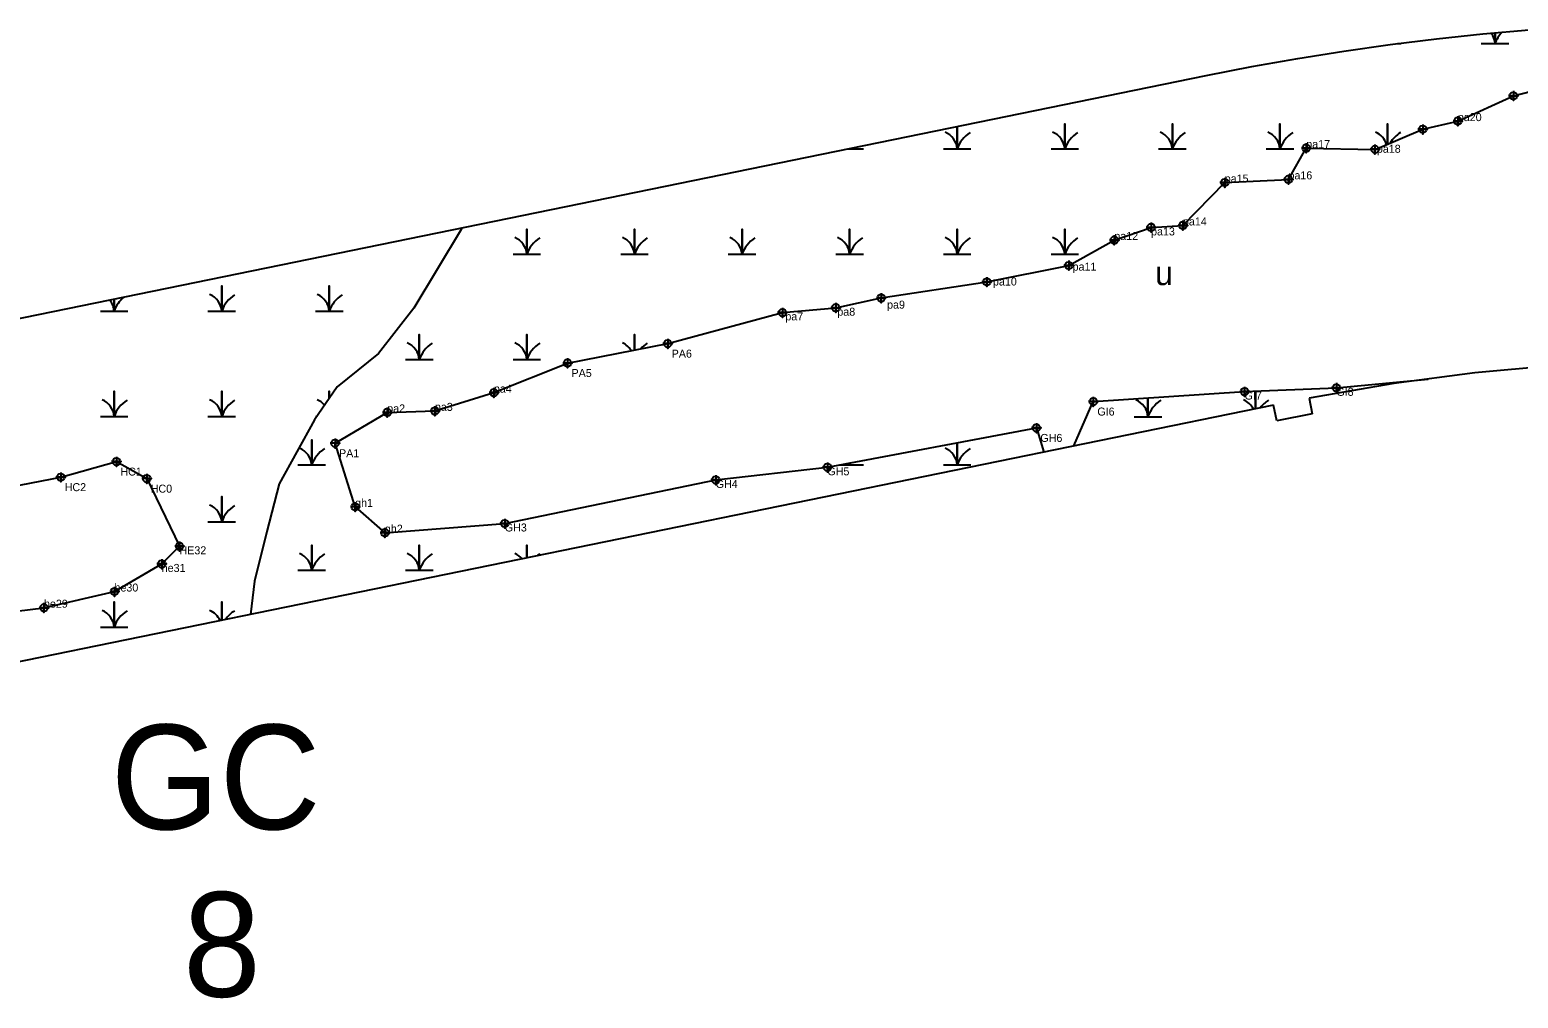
# Model space of a CAD drawing. Extents: x 2071991 to 2268989, y 436479 to 469629.
# Drawn here: x 2185933 to 2186863, y 453039 to 453644 of the extents above; entities that cross this region are included whole.
import ezdxf

# ---------------------------------------------------------------- set-up
doc = ezdxf.new("R2010")
doc.units = 0
for name, color, linetype in [('approx_PSA', 7, 'Continuous'), ('Default', 7, 'Continuous'), ('Exist Environmental Wetland Boundary', 7, 'Continuous'), ('Exist Environmental Wetland Boundary Cogo Comment', 7, 'Continuous'), ('Exist Environmental Wetland Boundary Cogo Point CELL', 7, 'Continuous'), ('Exist Hydro Jurisdictional Stream or Body of Water NEU Mitigable', 7, 'Continuous'), ('Exist Hydro Swamp or Marsh', 7, 'Continuous')]:
    doc.layers.add(name, color=color, linetype=linetype)

msp = doc.modelspace()

# ---------------------------------------------------------------- linework, layer by layer
at = {"layer": 'approx_PSA'}
for p, q in [((2186782.92, 453634.4), (2186811.84, 453637.98)), ((2186811.84, 453637.98), (2186840.83, 453641.06)), ((2186840.83, 453641.06), (2186869.86, 453643.63)), ((2186696.58, 453620.62), (2186725.28, 453625.72)), ((2186725.28, 453625.72), (2186754.06, 453630.31)), ((2186754.06, 453630.31), (2186782.92, 453634.4)), ((2186667.97, 453615.03), (2186696.58, 453620.62)), ((2185659.8, 453408.73), (2186667.97, 453615.03)), ((2186899.32, 453435.16), (2186835.85, 453429.36)), ((2186785.33, 453422.65), (2186732.37, 453413.67)), ((2186835.85, 453429.36), (2186785.33, 453422.65)), ((2186732.37, 453413.67), (2186734.22, 453403.85)), ((2186710.07, 453409.29), (2185408.32, 453142.92)), ((2186712.08, 453399.5), (2186710.07, 453409.29)), ((2186734.22, 453403.85), (2186712.08, 453399.5))]:
    msp.add_line(p, q, dxfattribs=at)
at = {"layer": 'Exist Environmental Wetland Boundary'}
for points in [[(2186136.42, 453345.7), (2186123.85, 453385.42), (2186156.47, 453404.68), (2186186.24, 453405.63), (2186223.09, 453417.02), (2186269.09, 453435.52), (2186331.65, 453447.63), (2186403.33, 453466.98), (2186436.62, 453470.04), (2186465.03, 453476.17), (2186531, 453486.21), (2186582.21, 453496.45), (2186610.66, 453512.33), (2186633.62, 453520.2), (2186653.53, 453521.44), (2186679.64, 453548.24), (2186719.43, 453550.22), (2186730.56, 453569.74), (2186773.57, 453568.96), (2186803.32, 453581.55), (2186825.25, 453586.6), (2186859.95, 453602.41), (2186914.68, 453616.56)], [(2186585.47, 453383.8), (2186597.55, 453411.45), (2186692.02, 453417.69), (2186749.37, 453420.05), (2186806.7, 453425.49)], [(2186136.42, 453345.7), (2186155.01, 453329.55), (2186229.9, 453335.32), (2186361.65, 453362.49), (2186431.41, 453370.4), (2186561.95, 453394.99), (2186566.63, 453379.94)], [(2185035.54, 453189.27), (2185047.47, 453170.42), (2185087.53, 453177.63), (2185090.05, 453198.25), (2185098.16, 453236.27), (2185126.21, 453250.87), (2185159.4, 453243.51), (2185177.54, 453239.84), (2185242.22, 453216.35), (2185344.94, 453239.21), (2185481.7, 453264.48), (2185602.96, 453294.86), (2185721.74, 453322.09), (2185796.34, 453338.15), (2185846.75, 453343.9), (2185952.49, 453364.25), (2185987.26, 453373.96), (2186006.22, 453363.32), (2186026.69, 453321.05)], [(2185381.16, 453137.37), (2185377.23, 453155.63), (2185404.06, 453181.06), (2185490.54, 453193.23), (2185659.98, 453225.42), (2185754.76, 453247.17), (2185832.68, 453260.95), (2185888.76, 453276.18), (2185942.05, 453282.7), (2185986.08, 453292.81), (2186015.58, 453310.05), (2186026.69, 453321.05)]]:
    msp.add_lwpolyline(points, dxfattribs=at)
at = {"layer": 'Exist Environmental Wetland Boundary Cogo Point CELL'}
for points in [[(2186859.95, 453605.41), (2186859.95, 453599.41), (2186859.95, 453602.41), (2186862.95, 453602.41), (2186856.95, 453602.41)], [(2186825.25, 453589.6), (2186825.25, 453583.6), (2186825.25, 453586.6), (2186828.25, 453586.6), (2186822.25, 453586.6)], [(2186825.25, 453589.6), (2186825.25, 453583.6), (2186825.25, 453586.6), (2186828.25, 453586.6), (2186822.25, 453586.6)], [(2186803.32, 453584.54), (2186803.32, 453578.54), (2186803.32, 453581.54), (2186806.32, 453581.54), (2186800.32, 453581.54)], [(2186730.56, 453572.74), (2186730.56, 453566.74), (2186730.56, 453569.74), (2186733.56, 453569.74), (2186727.56, 453569.74)], [(2186730.56, 453572.74), (2186730.56, 453566.74), (2186730.56, 453569.74), (2186733.56, 453569.74), (2186727.56, 453569.74)], [(2186773.5, 453571.98), (2186773.5, 453565.98), (2186773.5, 453568.98), (2186776.5, 453568.98), (2186770.5, 453568.98)], [(2186679.64, 453551.24), (2186679.64, 453545.24), (2186679.64, 453548.24), (2186682.64, 453548.24), (2186676.64, 453548.24)], [(2186679.64, 453551.24), (2186679.64, 453545.24), (2186679.64, 453548.24), (2186682.64, 453548.24), (2186676.64, 453548.24)], [(2186719.43, 453553.22), (2186719.43, 453547.22), (2186719.43, 453550.22), (2186722.43, 453550.22), (2186716.43, 453550.22)], [(2186719.43, 453553.22), (2186719.43, 453547.22), (2186719.43, 453550.22), (2186722.43, 453550.22), (2186716.43, 453550.22)], [(2186633.62, 453523.2), (2186633.62, 453517.2), (2186633.62, 453520.2), (2186636.62, 453520.2), (2186630.62, 453520.2)], [(2186633.62, 453523.2), (2186633.62, 453517.2), (2186633.62, 453520.2), (2186636.62, 453520.2), (2186630.62, 453520.2)], [(2186653.53, 453524.44), (2186653.53, 453518.44), (2186653.53, 453521.44), (2186656.53, 453521.44), (2186650.53, 453521.44)], [(2186653.53, 453524.44), (2186653.53, 453518.44), (2186653.53, 453521.44), (2186656.53, 453521.44), (2186650.53, 453521.44)], [(2186610.66, 453515.33), (2186610.66, 453509.33), (2186610.66, 453512.33), (2186613.66, 453512.33), (2186607.66, 453512.33)], [(2186610.66, 453515.33), (2186610.66, 453509.33), (2186610.66, 453512.33), (2186613.66, 453512.33), (2186607.66, 453512.33)], [(2186582.21, 453499.45), (2186582.21, 453493.45), (2186582.21, 453496.45), (2186585.21, 453496.45), (2186579.21, 453496.45)], [(2186531, 453489.21), (2186531, 453483.21), (2186531, 453486.21), (2186534, 453486.21), (2186528, 453486.21)], [(2186465.03, 453479.17), (2186465.03, 453473.17), (2186465.03, 453476.17), (2186468.03, 453476.17), (2186462.03, 453476.17)], [(2186403.33, 453469.98), (2186403.33, 453463.98), (2186403.33, 453466.98), (2186406.33, 453466.98), (2186400.33, 453466.98)], [(2186436.62, 453473.04), (2186436.62, 453467.04), (2186436.62, 453470.04), (2186439.62, 453470.04), (2186433.62, 453470.04)], [(2186331.65, 453450.63), (2186331.65, 453444.63), (2186331.65, 453447.63), (2186334.65, 453447.63), (2186328.65, 453447.63)], [(2186269.09, 453438.52), (2186269.09, 453432.52), (2186269.09, 453435.52), (2186272.09, 453435.52), (2186266.09, 453435.52)], [(2186692.02, 453420.69), (2186692.02, 453414.69), (2186692.02, 453417.69), (2186695.02, 453417.69), (2186689.02, 453417.69)], [(2186749.37, 453423.05), (2186749.37, 453417.05), (2186749.37, 453420.05), (2186752.37, 453420.05), (2186746.37, 453420.05)], [(2186223.09, 453420.02), (2186223.09, 453414.02), (2186223.09, 453417.02), (2186226.09, 453417.02), (2186220.09, 453417.02)], [(2186223.09, 453420.02), (2186223.09, 453414.02), (2186223.09, 453417.02), (2186226.09, 453417.02), (2186220.09, 453417.02)], [(2186597.55, 453414.45), (2186597.55, 453408.45), (2186597.55, 453411.45), (2186600.55, 453411.45), (2186594.55, 453411.45)], [(2186156.47, 453407.68), (2186156.47, 453401.68), (2186156.47, 453404.68), (2186159.47, 453404.68), (2186153.47, 453404.68)], [(2186156.47, 453407.68), (2186156.47, 453401.68), (2186156.47, 453404.68), (2186159.47, 453404.68), (2186153.47, 453404.68)], [(2186186.24, 453408.63), (2186186.24, 453402.63), (2186186.24, 453405.63), (2186189.24, 453405.63), (2186183.24, 453405.63)], [(2186186.24, 453408.63), (2186186.24, 453402.63), (2186186.24, 453405.63), (2186189.24, 453405.63), (2186183.24, 453405.63)], [(2186561.95, 453397.99), (2186561.95, 453391.99), (2186561.95, 453394.99), (2186564.95, 453394.99), (2186558.95, 453394.99)], [(2186123.85, 453388.42), (2186123.85, 453382.42), (2186123.85, 453385.42), (2186126.85, 453385.42), (2186120.85, 453385.42)], [(2185987.26, 453376.96), (2185987.26, 453370.96), (2185987.26, 453373.96), (2185990.26, 453373.96), (2185984.26, 453373.96)], [(2185952.49, 453367.25), (2185952.49, 453361.25), (2185952.49, 453364.25), (2185955.49, 453364.25), (2185949.49, 453364.25)], [(2186006.22, 453366.32), (2186006.22, 453360.32), (2186006.22, 453363.32), (2186009.22, 453363.32), (2186003.22, 453363.32)], [(2186361.65, 453365.49), (2186361.65, 453359.49), (2186361.65, 453362.49), (2186364.65, 453362.49), (2186358.65, 453362.49)], [(2186431.41, 453373.4), (2186431.41, 453367.4), (2186431.41, 453370.4), (2186434.41, 453370.4), (2186428.41, 453370.4)], [(2186136.42, 453348.7), (2186136.42, 453342.7), (2186136.42, 453345.7), (2186139.42, 453345.7), (2186133.42, 453345.7)], [(2186136.42, 453348.7), (2186136.42, 453342.7), (2186136.42, 453345.7), (2186139.42, 453345.7), (2186133.42, 453345.7)], [(2186229.9, 453338.32), (2186229.9, 453332.32), (2186229.9, 453335.32), (2186232.9, 453335.32), (2186226.9, 453335.32)], [(2186155.01, 453332.55), (2186155.01, 453326.55), (2186155.01, 453329.55), (2186158.01, 453329.55), (2186152.01, 453329.55)], [(2186155.01, 453332.55), (2186155.01, 453326.55), (2186155.01, 453329.55), (2186158.01, 453329.55), (2186152.01, 453329.55)], [(2186026.69, 453324.05), (2186026.69, 453318.05), (2186026.69, 453321.05), (2186029.69, 453321.05), (2186023.69, 453321.05)], [(2186015.58, 453313.05), (2186015.58, 453307.05), (2186015.58, 453310.05), (2186018.58, 453310.05), (2186012.58, 453310.05)], [(2186015.58, 453313.05), (2186015.58, 453307.05), (2186015.58, 453310.05), (2186018.58, 453310.05), (2186012.58, 453310.05)], [(2185986.08, 453295.81), (2185986.08, 453289.81), (2185986.08, 453292.81), (2185989.08, 453292.81), (2185983.08, 453292.81)], [(2185986.08, 453295.81), (2185986.08, 453289.81), (2185986.08, 453292.81), (2185989.08, 453292.81), (2185983.08, 453292.81)], [(2185942.05, 453285.7), (2185942.05, 453279.7), (2185942.05, 453282.7), (2185945.05, 453282.7), (2185939.05, 453282.7)], [(2185942.05, 453285.7), (2185942.05, 453279.7), (2185942.05, 453282.7), (2185945.05, 453282.7), (2185939.05, 453282.7)]]:
    msp.add_lwpolyline(points, dxfattribs=at)
for centre in [(2186859.95, 453602.41), (2186825.25, 453586.6), (2186825.25, 453586.6), (2186803.32, 453581.54), (2186730.56, 453569.74), (2186730.56, 453569.74), (2186773.5, 453568.98), (2186719.43, 453550.22), (2186719.43, 453550.22), (2186679.64, 453548.24), (2186679.64, 453548.24), (2186653.53, 453521.44), (2186653.53, 453521.44), (2186610.66, 453512.33), (2186610.66, 453512.33), (2186633.62, 453520.2), (2186633.62, 453520.2), (2186582.21, 453496.45), (2186531, 453486.21), (2186465.03, 453476.17), (2186403.33, 453466.98), (2186436.62, 453470.04), (2186331.65, 453447.63), (2186269.09, 453435.52), (2186749.37, 453420.05), (2186223.09, 453417.02), (2186223.09, 453417.02), (2186597.55, 453411.45), (2186692.02, 453417.69), (2186156.47, 453404.68), (2186156.47, 453404.68), (2186186.24, 453405.63), (2186186.24, 453405.63), (2186561.95, 453394.99), (2186123.85, 453385.42), (2185987.26, 453373.96), (2185952.49, 453364.25), (2186006.22, 453363.32), (2186431.41, 453370.4), (2186361.65, 453362.49), (2186136.42, 453345.7), (2186136.42, 453345.7), (2186229.9, 453335.32), (2186155.01, 453329.55), (2186155.01, 453329.55), (2186026.69, 453321.05), (2186015.58, 453310.05), (2186015.58, 453310.05), (2185986.08, 453292.81), (2185986.08, 453292.81), (2185942.05, 453282.7), (2185942.05, 453282.7)]:
    msp.add_circle(centre, 2.34, dxfattribs=at)
at = {"layer": 'Exist Hydro Jurisdictional Stream or Body of Water NEU Mitigable'}
msp.add_lwpolyline([(2186203.12, 453519.91), (2186202.72, 453519.01), (2186173.01, 453469.88), (2186151.04, 453441.44), (2186125.21, 453420.75), (2186110.99, 453400.07), (2186089.03, 453359.99), (2186081.28, 453330.25), (2186073.53, 453299.22), (2186071.14, 453278.55)], dxfattribs=at)
at = {"layer": 'Exist Hydro Swamp or Marsh'}
for p, q in [((2186787.51, 453634.97), (2186789.92, 453634.97)), ((2186772.72, 453569.19), (2186774.1, 453569.19)), ((2186111.69, 453402.11), (2186112.4, 453402.11))]:
    msp.add_line(p, q, dxfattribs=at)
for points in [[(2186839.92, 453634.97), (2186848.52, 453634.97), (2186848.52, 453641.74)], [(2186848.52, 453641.74), (2186848.52, 453634.97), (2186857.12, 453634.97)], [(2186503.9, 453569.19), (2186512.51, 453569.19), (2186512.51, 453583.22)], [(2186512.51, 453583.22), (2186512.51, 453569.19), (2186521.11, 453569.19)], [(2186571.11, 453569.19), (2186579.71, 453569.19), (2186579.71, 453584.97), (2186579.71, 453569.19), (2186588.31, 453569.19)], [(2186638.31, 453569.19), (2186646.91, 453569.19), (2186646.91, 453584.97), (2186646.91, 453569.19), (2186655.51, 453569.19)], [(2186705.51, 453569.19), (2186714.12, 453569.19), (2186714.12, 453584.97), (2186714.12, 453569.19), (2186722.72, 453569.19)], [(2186781.32, 453572.24), (2186781.32, 453584.97), (2186781.32, 453572.24)], [(2186443.94, 453569.19), (2186445.3, 453569.19), (2186445.3, 453569.47)], [(2186445.3, 453569.47), (2186445.3, 453569.19), (2186453.9, 453569.19)], [(2186235.09, 453503.41), (2186243.69, 453503.41), (2186243.69, 453519.19), (2186243.69, 453503.41), (2186252.29, 453503.41)], [(2186302.29, 453503.41), (2186310.9, 453503.41), (2186310.9, 453519.19), (2186310.9, 453503.41), (2186319.5, 453503.41)], [(2186369.5, 453503.41), (2186378.1, 453503.41), (2186378.1, 453519.19), (2186378.1, 453503.41), (2186386.7, 453503.41)], [(2186436.7, 453503.41), (2186445.3, 453503.41), (2186445.3, 453519.19), (2186445.3, 453503.41), (2186453.9, 453503.41)], [(2186503.9, 453503.41), (2186512.51, 453503.41), (2186512.51, 453519.19), (2186512.51, 453503.41), (2186521.11, 453503.41)], [(2186571.11, 453503.41), (2186579.71, 453503.41), (2186579.71, 453519.19), (2186579.71, 453503.41), (2186588.31, 453503.41)], [(2186044.49, 453467.89), (2186053.09, 453467.89), (2186053.09, 453483.67), (2186053.09, 453467.89), (2186061.69, 453467.89)], [(2186111.69, 453467.89), (2186120.29, 453467.89), (2186120.29, 453483.67), (2186120.29, 453467.89), (2186128.9, 453467.89)], [(2185977.29, 453467.89), (2185985.89, 453467.89), (2185985.89, 453475.46)], [(2185985.89, 453475.46), (2185985.89, 453467.89), (2185994.49, 453467.89)], [(2186167.89, 453437.63), (2186176.49, 453437.63), (2186176.49, 453453.41), (2186176.49, 453437.63), (2186185.09, 453437.63)], [(2186235.09, 453437.63), (2186243.69, 453437.63), (2186243.69, 453453.41), (2186243.69, 453437.63), (2186252.29, 453437.63)], [(2186310.9, 453443.62), (2186310.9, 453453.41), (2186310.9, 453443.62)], [(2185977.29, 453402.11), (2185985.89, 453402.11), (2185985.89, 453417.89), (2185985.89, 453402.11), (2185994.49, 453402.11)], [(2186044.49, 453402.11), (2186053.09, 453402.11), (2186053.09, 453417.89), (2186053.09, 453402.11), (2186061.69, 453402.11)], [(2186120.29, 453413.6), (2186120.29, 453417.89), (2186120.29, 453413.6)], [(2186623.09, 453402.01), (2186631.7, 453402.01), (2186631.7, 453413.7)], [(2186631.7, 453413.7), (2186631.7, 453402.01), (2186640.3, 453402.01)], [(2186698.9, 453407.01), (2186698.9, 453417.79), (2186698.9, 453407.01)], [(2186100.68, 453371.84), (2186109.29, 453371.84), (2186109.29, 453387.63), (2186109.29, 453371.84), (2186117.89, 453371.84)], [(2186503.9, 453371.84), (2186512.51, 453371.84), (2186512.51, 453385.68)], [(2186512.51, 453385.68), (2186512.51, 453371.84), (2186521.11, 453371.84)], [(2186439.09, 453371.84), (2186445.3, 453371.84), (2186445.3, 453373.01)], [(2186445.3, 453373.01), (2186445.3, 453371.84), (2186453.9, 453371.84)], [(2186044.49, 453336.33), (2186053.09, 453336.33), (2186053.09, 453352.11), (2186053.09, 453336.33), (2186061.69, 453336.33)], [(2186100.68, 453306.06), (2186109.29, 453306.06), (2186109.29, 453321.84), (2186109.29, 453306.06), (2186117.89, 453306.06)], [(2186167.89, 453306.06), (2186176.49, 453306.06), (2186176.49, 453321.84), (2186176.49, 453306.06), (2186185.09, 453306.06)], [(2186243.69, 453313.86), (2186243.69, 453321.84), (2186243.69, 453313.86)], [(2185977.29, 453270.55), (2185985.89, 453270.55), (2185985.89, 453286.33), (2185985.89, 453270.55), (2185994.49, 453270.55)], [(2186053.09, 453274.86), (2186053.09, 453286.33), (2186053.09, 453274.86)]]:
    msp.add_lwpolyline(points, dxfattribs=at)
for centre, radius, start, end in [((2186836.26, 453634.08), 12.3, 4.14034, 37.25501), ((2186866.76, 453628.91), 19.22, 136.56223, 161.62219), ((2186500.24, 453568.3), 12.3, 4.14034, 67.53497), ((2186530.75, 453563.13), 19.22, 122.12745, 161.62219), ((2186567.44, 453568.3), 12.3, 4.14034, 67.53497), ((2186597.95, 453563.13), 19.22, 122.12745, 161.62219), ((2186634.65, 453568.3), 12.3, 4.14034, 67.53497), ((2186665.15, 453563.13), 19.22, 122.12745, 161.62219), ((2186701.85, 453568.3), 12.3, 4.14034, 67.53497), ((2186732.36, 453563.13), 19.22, 122.12745, 161.62219), ((2186769.05, 453568.3), 12.3, 17.56686, 67.53497), ((2186799.56, 453563.13), 19.22, 122.12745, 149.1853), ((2186433.04, 453568.3), 12.3, 4.14034, 5.42607), ((2186463.55, 453563.13), 19.22, 160.675, 161.62219), ((2186231.43, 453502.52), 12.3, 4.14034, 67.53497), ((2186261.94, 453497.35), 19.22, 122.12745, 161.62219), ((2186298.63, 453502.52), 12.3, 4.14034, 67.53497), ((2186329.14, 453497.35), 19.22, 122.12745, 161.62219), ((2186365.83, 453502.52), 12.3, 4.14034, 67.53497), ((2186396.34, 453497.35), 19.22, 122.12745, 161.62219), ((2186433.04, 453502.52), 12.3, 4.14034, 67.53497), ((2186463.55, 453497.35), 19.22, 122.12745, 161.62219), ((2186500.24, 453502.52), 12.3, 4.14034, 67.53497), ((2186530.75, 453497.35), 19.22, 122.12745, 161.62219), ((2186567.44, 453502.52), 12.3, 4.14034, 67.53497), ((2186597.95, 453497.35), 19.22, 122.12745, 161.62219), ((2186004.13, 453461.83), 19.22, 129.3277, 161.62219), ((2186040.82, 453467), 12.3, 4.14034, 67.53497), ((2186071.33, 453461.83), 19.22, 122.12745, 161.62219), ((2186108.03, 453467), 12.3, 4.14034, 67.53497), ((2186138.54, 453461.83), 19.22, 122.12745, 161.62219), ((2185973.62, 453467), 12.3, 4.14034, 39.84092), ((2186164.22, 453436.74), 12.3, 4.14034, 67.53497), ((2186194.73, 453431.56), 19.22, 122.12745, 161.62219), ((2186231.43, 453436.74), 12.3, 4.14034, 67.53497), ((2186261.94, 453431.56), 19.22, 122.12745, 161.62219), ((2186298.63, 453436.74), 12.3, 32.02731, 67.53497), ((2186329.14, 453431.56), 19.22, 122.12745, 138.22024), ((2185973.62, 453401.22), 12.3, 4.14034, 67.53497), ((2186004.13, 453396.05), 19.22, 122.12745, 161.62219), ((2186040.82, 453401.22), 12.3, 4.14034, 67.53497), ((2186071.33, 453396.05), 19.22, 122.12745, 161.62219), ((2186108.03, 453401.22), 12.3, 40.91664, 67.53497), ((2186619.43, 453401.12), 12.3, 4.14034, 67.53497), ((2186649.94, 453395.95), 19.22, 122.12745, 161.62219), ((2186686.63, 453401.12), 12.3, 27.1693, 67.53497), ((2186717.14, 453395.95), 19.22, 122.12745, 142.63516), ((2186097.02, 453370.96), 12.3, 4.14034, 67.53497), ((2186127.53, 453365.78), 19.22, 122.12745, 161.62219), ((2186500.24, 453370.96), 12.3, 4.14034, 67.53497), ((2186530.75, 453365.78), 19.22, 122.12745, 161.62219), ((2186433.04, 453370.96), 12.3, 4.14034, 9.51263), ((2186463.55, 453365.78), 19.22, 157.61996, 161.62219), ((2186040.82, 453335.44), 12.3, 4.14034, 67.53497), ((2186071.33, 453330.27), 19.22, 122.12745, 161.62219), ((2186097.02, 453305.18), 12.3, 4.14034, 67.53497), ((2186127.53, 453300), 19.22, 122.12745, 161.62219), ((2186164.22, 453305.18), 12.3, 4.14034, 67.53497), ((2186194.73, 453300), 19.22, 122.12745, 161.62219), ((2186231.43, 453305.18), 12.3, 41.02809, 67.53497), ((2186261.94, 453300), 19.22, 122.12745, 127.86418), ((2185973.62, 453269.66), 12.3, 4.14034, 67.53497), ((2186004.13, 453264.49), 19.22, 122.12745, 161.62219), ((2186040.82, 453269.66), 12.3, 23.93128, 67.53497), ((2186071.33, 453264.49), 19.22, 122.12745, 145.60739)]:
    msp.add_arc(centre, radius, start, end, dxfattribs=at)

# ---------------------------------------------------------------- texts
at = {"layer": 'Default'}
for s, height, p in [('u', 15, (2186636.14, 453484.16)), ('GC', 65.34, (2185983.76, 453144.31)), ('8', 65.34, (2186028.92, 453039.77))]:
    msp.add_text(s, height=height, dxfattribs=at).set_placement(p)
at = {"layer": 'Exist Environmental Wetland Boundary Cogo Comment'}
for s, p in [('pa20', (2186825.25, 453586.6)), ('pa17', (2186730.56, 453569.74)), ('pa18', (2186774.67, 453566.83)), ('pa15', (2186679.64, 453548.24)), ('pa16', (2186719.43, 453550.22)), ('pa14', (2186653.53, 453521.44)), ('pa12', (2186610.66, 453512.33)), ('pa13', (2186633.62, 453515.2)), ('pa11', (2186584.6, 453493.22)), ('pa10', (2186534.87, 453483.93)), ('pa7', (2186405.18, 453462.16)), ('pa8', (2186437.64, 453465.07)), ('pa9', (2186468.72, 453469.48)), ('PA6', (2186334.15, 453438.88)), ('PA5', (2186271.59, 453426.77)), ('pa4', (2186223.09, 453417.02)), ('GI7', (2186692.02, 453412.69)), ('GI8', (2186749.37, 453415.05)), ('pa2', (2186156.47, 453404.68)), ('pa3', (2186186.24, 453405.63)), ('GI6', (2186600.05, 453402.7)), ('GH6', (2186564.45, 453386.24)), ('PA1', (2186126.35, 453376.67)), ('HC1', (2185989.76, 453365.21)), ('GH5', (2186431.41, 453365.4)), ('HC2', (2185954.99, 453355.5)), ('HC0', (2186008.72, 453354.57)), ('GH4', (2186361.65, 453357.49)), ('gh1', (2186136.42, 453345.7)), ('gh2', (2186155.01, 453329.55)), ('GH3', (2186229.9, 453330.32)), ('HE32', (2186026.69, 453316.05)), ('he31', (2186015.58, 453305.05)), ('he30', (2185986.08, 453292.81)), ('he29', (2185942.05, 453282.7))]:
    msp.add_text(s, height=5, dxfattribs=at).set_placement(p)

doc.saveas('drawing.dxf')
